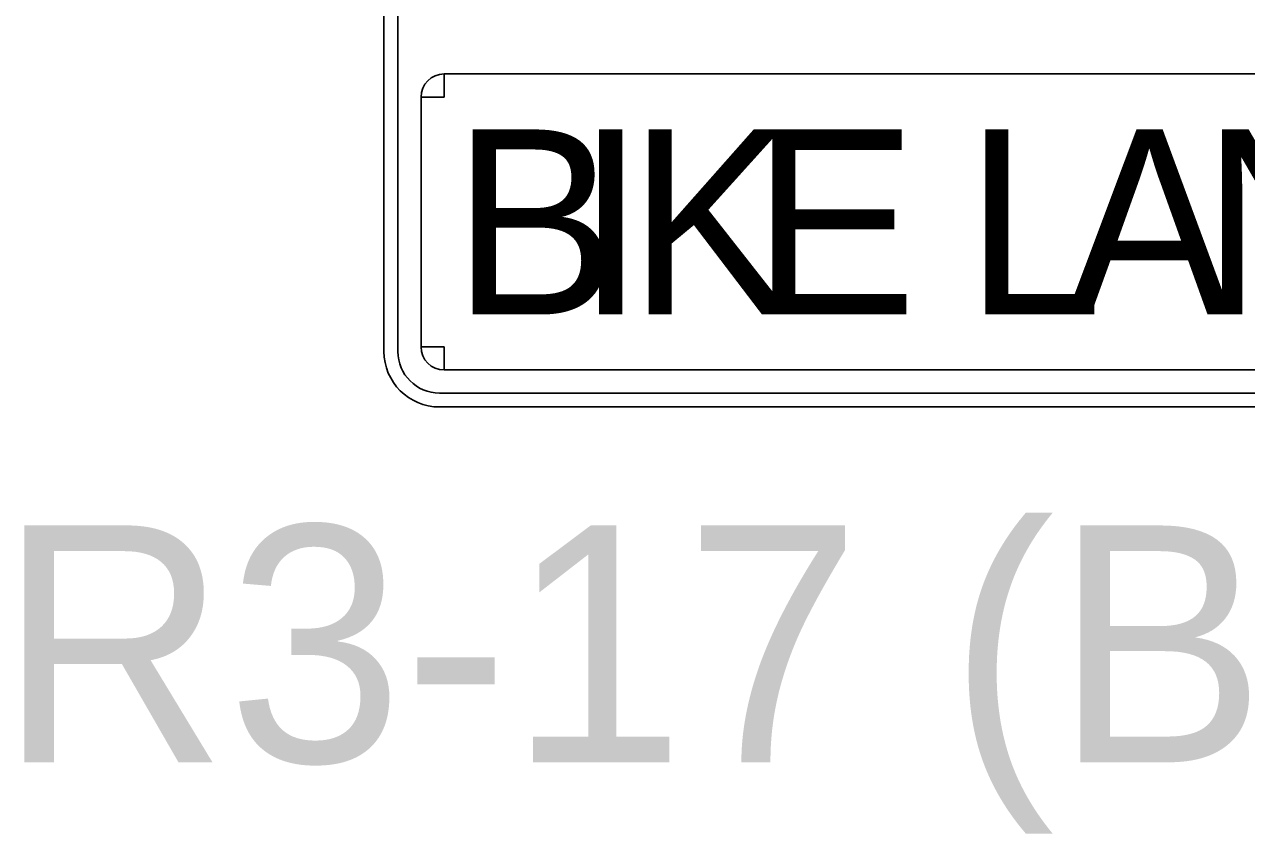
# Model space of a CAD drawing. Extents: x 99958 to 100176, y 99935 to 100011.
# Drawn here: x 100085.2056 to 100085.5771, y 99943.2103 to 99943.4563 of the extents above; entities that cross this region are included whole.
import ezdxf

# ---------------------------------------------------------------- set-up
doc = ezdxf.new("R2010")
doc.units = 0
doc.layers.add('TR_SN_ConstructionSigns', color=7, linetype='Continuous')

msp = doc.modelspace()

# ---------------------------------------------------------------- linework, layer by layer
at = {"layer": 'TR_SN_ConstructionSigns'}
for p, q in [((100085.31487, 99943.59314), (100085.31487, 99943.35689)), ((100085.31487, 99943.59314), (100085.31487, 99943.35689)), ((100085.31487, 99943.35689), (100085.31487, 99943.59314)), ((100085.31909, 99943.35689), (100085.31909, 99943.59314)), ((100085.33315, 99943.43423), (100085.33315, 99943.44126)), ((100085.63409, 99943.44126), (100085.33315, 99943.44126)), ((100085.33315, 99943.44126), (100085.33315, 99943.43423)), ((100085.32612, 99943.43423), (100085.33315, 99943.43423)), ((100085.33315, 99943.43423), (100085.32612, 99943.43423)), ((100085.32612, 99943.43423), (100085.32612, 99943.35829)), ((100085.33315, 99943.35829), (100085.32612, 99943.35829)), ((100085.32612, 99943.35829), (100085.33315, 99943.35829)), ((100085.33315, 99943.35126), (100085.33315, 99943.35829)), ((100085.33315, 99943.35829), (100085.33315, 99943.35126)), ((100085.33315, 99943.35126), (100085.63409, 99943.35126)), ((100085.63549, 99943.34423), (100085.33174, 99943.34423)), ((100085.33174, 99943.34001), (100085.63549, 99943.34001)), ((100085.33174, 99943.34001), (100085.63549, 99943.34001)), ((100085.63549, 99943.34001), (100085.33174, 99943.34001))]:
    msp.add_line(p, q, dxfattribs=at)
for centre, radius, start, end in [((100085.33315, 99943.43423), 0.00703, 90, 180), ((100085.33174, 99943.35689), 0.01688, 180, 270), ((100085.33174, 99943.35689), 0.01688, 180, 270), ((100085.33174, 99943.35689), 0.01688, 180, 270), ((100085.33174, 99943.35689), 0.01266, 180, 270), ((100085.33315, 99943.35829), 0.00703, 180, 270)]:
    msp.add_arc(centre, radius, start, end, dxfattribs=at)

# ---------------------------------------------------------------- texts
for s, p in [('B', (100085.3357, 99943.36814)), ('I', (100085.37333, 99943.36814)), ('K', (100085.38914, 99943.36814)), ('E', (100085.42677, 99943.36814)), ('L', (100085.49151, 99943.36814)), ('A', (100085.52236, 99943.36814)), ('N', (100085.56341, 99943.36814))]:
    msp.add_text(s, height=0.05625, dxfattribs=at).set_placement(p)
msp.add_text('R3-17 (B/W)', height=0.072, rotation=360, dxfattribs=at).set_placement((100085.19766, 99943.23201))

doc.saveas('drawing.dxf')
